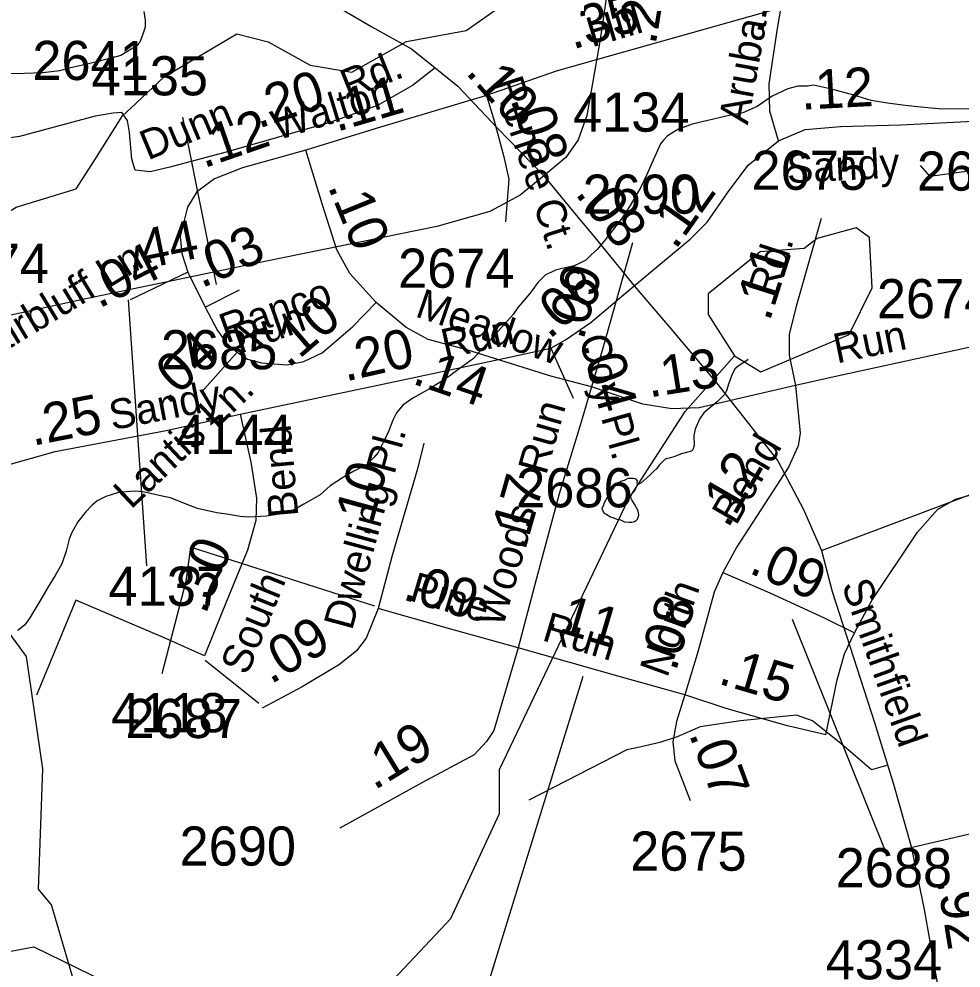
# Model space of a CAD drawing. Extents: x 2169602 to 2449496, y 721995 to 810662.
# Drawn here: x 2400925 to 2403934, y 794450 to 797480 of the extents above; entities that cross this region are included whole.
import ezdxf

# ---------------------------------------------------------------- set-up
doc = ezdxf.new("R2010")
doc.units = 0
doc.layers.add('Default', color=7, linetype='Continuous')

msp = doc.modelspace()

# ---------------------------------------------------------------- linework, layer by layer
at = {"layer": 'Default'}
for p, q in [((2401555.6, 796632.4), (2401448.8, 797166.4)), ((2401274.1, 796583.8), (2401332.3, 795734.3)), ((2403488.5, 795782.7), (2404398.8, 796126)), ((2403394.3, 795563.7), (2403696.2, 794813.4)), ((2401519.3, 795433.2), (2401690.7, 795295.3)), ((2402726.3, 795380.7), (2402342, 794136.3)), ((2403700.3, 795097.4), (2403647.7, 795082.7))]:
    msp.add_line(p, q, dxfattribs=at)
for points in [[(2401282.1, 797195.1), (2401388.9, 797295.7), (2401621, 797432.1), (2401720.8, 797407), (2401854.9, 797332.1), (2401988, 797309.7), (2402162.9, 797407.8), (2402353.8, 797443.2), (2402519.9, 797561.3), (2402702, 797829.8), (2402841.9, 798138.6), (2403041, 798315), (2403189.8, 798390.6), (2403421.9, 798648.3), (2403521, 798833.3), (2403677.8, 798990.8), (2403851.9, 799285.8), (2403899.3, 799392.1)], [(2402883.7, 798013.9), (2402820.4, 797685.1), (2402780.1, 797408.6), (2402738.2, 797172), (2402711, 797094.5), (2402671.3, 797037.9), (2402601.2, 796979.3)], [(2401076, 797995), (2401277.5, 797876.7), (2401654.2, 797669.3), (2401870.3, 797562.5), (2402052.3, 797454.7), (2402178.4, 797384.5), (2402253.8, 797323.8)], [(2404091.9, 797882.2), (2404038, 797803.6), (2403992, 797741.2), (2403895.1, 797678.1), (2403770.8, 797641.8), (2403445.2, 797540.7), (2402856.1, 797374.3), (2402640.5, 797313.6), (2402417.7, 797236.1)], [(2403350.4, 797091.3), (2403323.2, 797185.6), (2403321.1, 797272.5), (2403347.2, 797449.4), (2403374.4, 797606.5), (2403420, 797873.5)], [(2401323.7, 797504), (2401327.8, 797475.8), (2401328, 797453.9), (2401320.2, 797431.9), (2401310.8, 797405.8), (2401306.7, 797401.9), (2401302.6, 797395.6), (2401250.5, 797363.4), (2401206.8, 797351.3), (2401146.8, 797336.9), (2401085.2, 797322.6), (2401054.9, 797314.2), (2401000.8, 797308.2), (2400942.9, 797305.6), (2400857, 797305.2)], [(2402253.8, 797323.8), (2402181.6, 797267.2), (2402069.6, 797203.4), (2401921, 797151), (2401586.7, 797054.7), (2401406.7, 797006.5), (2401343.9, 796991.9), (2401295.8, 796997.1), (2401285.3, 797032.7), (2401278, 797117.5), (2401271.7, 797156.3), (2401253.9, 797181.4), (2401225.7, 797179.3), (2401168.1, 797169.9), (2400926.9, 797104.9), (2400819.2, 797090.3), (2400788.8, 797124.8)], [(2402253.8, 797323.8), (2402326.5, 797265.2), (2402452, 797132.2), (2402601.2, 796979.3)], [(2403958.8, 797192.8), (2403872.9, 797192.4), (2403805, 797198.2), (2403754.9, 797203.7), (2403699, 797211.4), (2403647.1, 797219.2), (2403590.9, 797236.7), (2403520.6, 797256.2), (2403462.7, 797268.2), (2403442.9, 797265.9), (2403412.5, 797265.7), (2403380.9, 797257.5), (2403331.1, 797233.4), (2403283.1, 797200.8), (2403237.4, 797180.6), (2403197.2, 797172.5), (2403125.2, 797156.2), (2403075.6, 797143.8), (2403057.6, 797137.6), (2403031.7, 797127.7), (2403009.8, 797115.6), (2402995.6, 797105.6), (2402984, 797093.6), (2402973.9, 797081.3), (2402950.3, 797029.3), (2402930.2, 796983.3), (2402911, 796943.2), (2402876.9, 796885), (2402849.4, 796842.5), (2402823.4, 796808.8), (2402797.4, 796774.6), (2402771.9, 796744.3), (2402753.9, 796728), (2402736, 796710), (2402716.2, 796700), (2402698.1, 796691.8), (2402660.4, 796683.7), (2402638.4, 796677.7), (2402626.3, 796671.4), (2402606.5, 796663.5), (2402582.7, 796639.1), (2402560.7, 796609.1), (2402539, 796582.8), (2402518.7, 796558.7), (2402503.3, 796536.7), (2402427.6, 796452.4), (2402376.2, 796396.1), (2402318.1, 796353.8), (2402300.5, 796339.8), (2402272.4, 796321.8), (2402236.7, 796299.2), (2402182.8, 796269.2), (2402150.6, 796246.9), (2402131.3, 796222.6)], [(2402417.7, 797236.1), (2402069.2, 797131.4), (2401841.1, 797061.2)], [(2402417.7, 797236.1), (2402442.2, 797154.4), (2402472.6, 797044.5), (2402489.3, 796969.1), (2402478.9, 796832.9)], [(2401167.1, 797030.5), (2401256, 797170.5), (2401282.1, 797195.1)], [(2405269.6, 797211), (2405197.4, 797154.4), (2405085.4, 797090.5), (2404936.8, 797038.2), (2404602.5, 796941.9), (2404422.5, 796893.7), (2404359.8, 796879), (2404311.6, 796884.3), (2404301.2, 796919.9), (2404293.8, 797004.7), (2404287.6, 797043.4), (2404269.8, 797068.6), (2404241.5, 797066.5), (2404184, 797057), (2403942.8, 796992.1), (2403835, 796977.5), (2403804.6, 797012)], [(2403350.4, 797091.3), (2403436.2, 797126.9), (2403549.2, 797136.4), (2403740.7, 797141.6), (2403994.4, 797155.2)], [(2402890, 796628.5), (2402974.2, 796698.7), (2403068.4, 796777.2), (2403122.8, 796831.6), (2403187.7, 796924.8), (2403254.1, 797012.8), (2403350.4, 797091.3)], [(2401841.1, 797061.2), (2401638.6, 797004.7), (2401549.7, 796970.1), (2401493.2, 796928.2), (2401462.8, 796879), (2401439.8, 796785.8), (2401445, 796731.4), (2401464.4, 796671.7)], [(2402066.1, 796575.4), (2401981.8, 796667.5), (2401940, 796742.9), (2401892.9, 796889.5), (2401841.1, 797061.2)], [(2400658.9, 796684.1), (2400733.9, 796718.6), (2400774.9, 796793.3), (2400916, 796878.9), (2401107.9, 796937.3), (2401167.1, 797030.5)], [(2402601.2, 796979.3), (2402525.8, 796917.5), (2402428.5, 796865.2), (2402260, 796817), (2401715.4, 796707), (2401138.8, 796586.6), (2400512.6, 796450.5), (2400389.6, 796422.2)], [(2402601.2, 796979.3), (2402678.6, 796885), (2402774.3, 796770.9), (2402890, 796628.5)], [(2405617, 796866.5), (2405541.6, 796804.7), (2405444.3, 796752.3), (2405275.9, 796704.2), (2404731.2, 796594.2), (2404154.7, 796473.8), (2403528.4, 796337.7), (2403405.4, 796309.4)], [(2403487.6, 796843.4), (2403408.1, 796565.9), (2403385, 796473.8), (2403385, 796406.8), (2403405.4, 796309.4)], [(2403210, 796404.2), (2403294.1, 796353.3), (2403576, 796472.2), (2403650, 796621.6), (2403641, 796782.5), (2403599, 796812.9), (2403474.1, 796779.3), (2403433.1, 796747.4), (2403292, 796737.1), (2403126.1, 796602.7), (2403126.1, 796537.1), (2403210, 796404.2)], [(2402884.3, 796764.9), (2402789.6, 796428.8), (2402753.5, 796305.2)], [(2401167.1, 794204.8), (2401155.9, 794220.1), (2401029, 794652.5), (2400986.9, 794702.5), (2401000.9, 795086.1), (2400949, 795444.7), (2400747.9, 795717.8), (2400714, 795859.6), (2400709.9, 796476.4), (2400658.9, 796684.1)], [(2401464.4, 796671.7), (2401280.2, 796583.7)], [(2401464.4, 796671.7), (2401519.9, 796559.7)], [(2401519.9, 796559.7), (2401629.7, 796615.1)], [(2402623.7, 796429.5), (2402670.7, 796455.7), (2402752.4, 796512.3), (2402890, 796628.5)], [(2402890, 796628.5), (2403002.4, 796496.6), (2403153.1, 796318.6), (2403348.8, 796069.3), (2403430.4, 795914.4), (2403488.5, 795782.7), (2403522.5, 795652.6), (2403657.5, 795233.7), (2403718.2, 795036.9), (2403774.7, 794837.9), (2403816.5, 794636.9), (2403869.9, 794331.1), (2403915.9, 793964.6), (2403994.4, 793330.1), (2404019.5, 793103.9), (2404042.6, 793005.4), (2404082.3, 792856.8), (2404127.3, 792716.4), (2404192.2, 792452.6), (2404250.8, 792199.2), (2404308.3, 791993.9)], [(2401519.9, 796559.7), (2401559.6, 796485.3), (2401587.9, 796445.5), (2401621.9, 796416.2)], [(2401621.9, 796416.2), (2401655.4, 796394.2), (2401699.3, 796382.7), (2401780.9, 796376.4), (2401835.3, 796386.9), (2401893.9, 796414.1), (2401991.3, 796497.9), (2402066.1, 796575.4)], [(2402753.5, 796305.2), (2402623.3, 796339.8), (2402355.4, 796423.5), (2402231.4, 796457), (2402161.3, 796494.7), (2402066.1, 796575.4)], [(2401631.7, 796218), (2402106.7, 796318.6), (2402491.8, 796400.2), (2402623.7, 796429.5)], [(2402623.7, 796429.5), (2402694.8, 796269.3)], [(2401621.9, 796416.2), (2401508.9, 796289.5)], [(2401980.1, 794346.2), (2402089, 794380.1), (2402304.1, 794608.6), (2402460.1, 794943.3), (2402460.1, 795084.4), (2402871, 795945.3), (2403053.1, 796227), (2403210, 796404.2)], [(2403253.5, 796393.2), (2403221.3, 796370.9), (2403211.8, 796363), (2403201.8, 796343), (2403192, 796316.9), (2403184.2, 796293), (2403178.2, 796280.9), (2403156.3, 796258.7), (2403112.8, 796222.2), (2403098.5, 796202.5), (2403084.5, 796170.1), (2403080.8, 796150.4), (2403081, 796118.3), (2403077.3, 796104.3), (2403073.2, 796100), (2403041.4, 796091.9), (2403017, 796081.8), (2403001.3, 796078.1), (2402991, 796076), (2402981.6, 796067.7), (2402969.5, 796055.7), (2402961.5, 796043.5), (2402951.6, 796035.7), (2402939.7, 796023.3), (2402930.1, 796015.4), (2402912.1, 795999.5), (2402900.2, 795992.4)], [(2403405.4, 796309.4), (2403257.9, 796275.9), (2403097.8, 796238.2), (2403009.9, 796235), (2402917.8, 796250.7), (2402753.5, 796305.2)], [(2403405.4, 796309.4), (2403419.6, 796157.6), (2403413.3, 796117.8), (2403382.9, 796049.7), (2403218.1, 795795.2), (2403172.6, 795712.5)], [(2402753.5, 796305.2), (2402719, 796190), (2402650.5, 795963.8), (2402577.2, 795690.5), (2402519.2, 795472.7)], [(2400578, 795632.7), (2400633.4, 795736.4), (2400778.9, 795954.2), (2400842.7, 796026.4), (2400900.8, 796059.9), (2401041, 796099.7), (2401394.7, 796166.7), (2401631.7, 796218)], [(2402131.3, 796222.6), (2402119.2, 796198.9), (2402105.7, 796162.8), (2402091.6, 796134.5), (2402072.1, 796096.5), (2402057.9, 796080.4), (2402036, 796058.2), (2401994, 796036.1), (2401962, 796017.8), (2401918.7, 795989.5), (2401886.7, 795961.4), (2401835, 795931.1), (2401788.9, 795904.8), (2401715.1, 795892.5), (2401658.9, 795890), (2401631.2, 795892.2), (2401595.3, 795897.7), (2401557.2, 795903.8), (2401494.9, 795917.3), (2401459, 795931.2), (2401409.2, 795950.9), (2401382.7, 795956.6), (2401354.4, 795962.5), (2401321, 795970.4), (2401292.7, 795972.2), (2401242.6, 795968), (2401223, 795961.6), (2401202.9, 795955.7), (2401175, 795941.3), (2401159, 795927.5), (2401137, 795905.3), (2401113.5, 795875.2), (2401093.6, 795840.9), (2401085.8, 795818.9), (2401075.9, 795781), (2401062.2, 795741), (2401040.5, 795702.9), (2401018.7, 795666.8), (2400995.2, 795626.6), (2400959.5, 795568.3), (2400943.5, 795546.4), (2400921.3, 795528.2)], [(2401631.7, 796218), (2401665.2, 796065.1), (2401684, 795950), (2401681.9, 795878.8), (2401655.2, 795784.5), (2401574.6, 795589.8), (2401517.6, 795447.3), (2401393.6, 795501.8), (2401106.9, 795624.3), (2400981.3, 795321.7)], [(2402217.8, 796126.1), (2402197.9, 796043.4), (2402116.8, 795767), (2402071.8, 795598.4)], [(2403593.8, 795519.9), (2403649.3, 795623.5), (2403794.7, 795841.3), (2403858.5, 795913.6), (2403916.6, 795947.1), (2404056.8, 795986.9), (2404410.5, 796053.9), (2404647.5, 796105.2)], [(2402900.2, 795992.4), (2402899.6, 796001.3), (2402900, 796005.4), (2402895.7, 796011.3), (2402888.1, 796013.3), (2402879.9, 796013.3), (2402869.8, 796013.2), (2402857.7, 796006.9), (2402845.8, 796003), (2402839.9, 795997), (2402832.1, 795990.9), (2402826.1, 795986.9), (2402818.1, 795976.8), (2402812, 795964.7), (2402805.8, 795956.7), (2402794.2, 795934.9), (2402790.5, 795924.6), (2402788, 795920.5), (2402786.6, 795916.6), (2402788.4, 795912.7), (2402790.5, 795906.7), (2402794.4, 795902.8), (2402800.5, 795898.7), (2402814.5, 795890.9), (2402822.2, 795888.9), (2402834.3, 795883), (2402846.4, 795881.2), (2402854.6, 795877.1)], [(2402854.6, 795877.1), (2402858.5, 795874.9), (2402872.3, 795873.2), (2402882.5, 795873.3), (2402890.5, 795875.4), (2402896.3, 795879.4), (2402900.8, 795883.1), (2402902.6, 795889.3), (2402904.5, 795895.6), (2402902.2, 795909.3), (2402890.5, 795931.3), (2402882.1, 795945.1), (2402879.9, 795949.2), (2402877.8, 795955.1), (2402880.3, 795959.2), (2402882.1, 795963), (2402885.8, 795967.3), (2402889.9, 795971.2), (2402896.3, 795983.2), (2402900.2, 795992.4)], [(2402061.5, 795605.5), (2401473.3, 795793.5), (2401458.2, 795683.9), (2401380.9, 795389.7)], [(2403172.6, 795712.5), (2403144.9, 795649.7), (2403094.1, 795463.3), (2403051.8, 795321.9)], [(2403172.6, 795712.5), (2403323.3, 795647.6), (2403497, 795568), (2403593.8, 795519.9)], [(2402071.8, 795598.4), (2402034.2, 795503.1), (2402002.8, 795463.3), (2401948.3, 795419.3), (2401829.1, 795348.1), (2401701.4, 795280.1)], [(2402519.2, 795472.7), (2402304.1, 795532.4), (2402071.8, 795598.4)], [(2403501.7, 795195.2), (2403537.8, 795370.1), (2403561.9, 795452.8), (2403593.8, 795519.9)], [(2402519.2, 795472.7), (2402464.7, 795288.4), (2402441.7, 795208.9), (2402418.7, 795173.3), (2402378.9, 795131.4), (2402211.5, 795041.3), (2401949.9, 794896.8)], [(2403051.8, 795321.9), (2402841.4, 795380.6), (2402519.2, 795472.7)], [(2403051.8, 795321.9), (2403025.1, 795237.1), (2403013.6, 795172.2), (2403019.8, 795111.5), (2403069, 794984.8)], [(2403501.7, 795195.2), (2403379.3, 795223.5), (2403186.7, 795278), (2403051.8, 795321.9)], [(2403647.7, 795082.7), (2403551.2, 795165.5), (2403459.3, 795239.1), (2403408.7, 795257.5), (2403229.5, 795239.1), (2403100.8, 795220.7)], [(2403100.8, 795220.7), (2403027.3, 795188.5), (2402972.1, 795170.1), (2402912.4, 795156.3), (2402866.4, 795147.1), (2402553.9, 794986.1)], [(2403755.8, 794830.9), (2404033.8, 794896), (2404105.5, 794911.7), (2404188.5, 794929.7)], [(2399635.5, 793854.5), (2400223, 794237.9), (2400689.1, 794464.5), (2400972.1, 794517.8), (2401247, 794384.2), (2401606.1, 794353.9), (2401747.2, 794380.5), (2401980.1, 794346.2)]]:
    msp.add_lwpolyline(points, dxfattribs=at)

# ---------------------------------------------------------------- texts
for s, height, rotation, p in [('.15', 125, 79.6248, (2403300.1, 797428.4)), ('.21', 125, 80.6808, (2402958.3, 797394.9)), ('.35', 125, 16.5568, (2402693.3, 797381.9)), ('Hill', 95, 16.5568, (2402754.7, 797389)), ('Aruba', 95, 79.6248, (2403252.7, 797140)), ('Rd.', 95, 21.9815, (2401976.3, 797222.6)), ('.20', 125, 18.0401, (2401689.6, 797129.6)), ('.10', 125, 311.3524, (2402348.5, 797308.2)), ('.12', 125, 3.0138, (2403424.4, 797190.1)), ('.11', 125, 16.3535, (2401939.4, 797119.2)), ('Renee Ct.', 95, 288.0547, (2402439.9, 797278.2)), ('Walton', 95, 16.9836, (2401749.3, 797091.7)), ('Dunn', 95, 22.5642, (2401336.6, 797027.7)), ('.12', 125, 19.0635, (2401515, 797002.7)), ('.08', 125, 288.0547, (2402493.7, 797223.9)), ('Sandy', 95, 3.0138, (2403379.6, 796955.3)), ('.12', 125, 54.737, (2403021.5, 796740.1)), ('.08', 125, 307.9022, (2402698.4, 796922.3)), ('.10', 125, 292.1024, (2401910.5, 796945.8)), ('.44', 125, 11.6924, (2401278.1, 796671.6)), ('.03', 125, 24.1407, (2401507.7, 796619.3)), ('.04', 125, 27.1443, (2401180.3, 796554.3)), ('Rd.', 95, 72.3167, (2403340.6, 796585.7)), ('Fairbluff Ln.', 95, 31.3374, (2400787, 796361.3)), ('.11', 125, 72.3167, (2403322.3, 796511.1)), ('.06', 125, 40.2807, (2402618.6, 796455)), ('.09', 125, 74.4809, (2402727.1, 796451.7)), ('Ranco', 95, 19.9113, (2401587, 796443.5)), ('Meadow', 95, 340.9671, (2402186.8, 796531.4)), ('.10', 125, 40.7529, (2401785.1, 796362.6)), ('Run', 95, 19.9113, (2401629, 796410.2)), ('.20', 125, 12.7188, (2401967.6, 796322.3)), ('Run', 95, 12.7188, (2402285.7, 796394.3)), ('Run', 95, 11.6924, (2403537.2, 796379.9)), ('.04', 125, 42.0233, (2401398.7, 796246.6)), ('Coy Pl.', 95, 285.6758, (2402712.8, 796459.8)), ('.04', 125, 285.6758, (2402719.8, 796439.7)), ('.13', 125, 9.0591, (2402937.8, 796271.2)), ('.14', 125, 340.9671, (2402177.2, 796317.1)), ('Sandy', 95, 11.0566, (2401223.1, 796167)), ('Lantis Ln.', 95, 43.3734, (2401282.6, 795912.5)), ('.25', 125, 11.0566, (2400968.7, 796117)), ('Run', 95, 74.138, (2402608.6, 796021.2)), ('Bend', 95, 94.9466, (2401817.7, 795892.8)), ('Dwelling Pl.', 95, 74.7887, (2401988.7, 795525.3)), ('Bend', 95, 59.9405, (2403215.2, 795860.1)), ('.12', 125, 59.9405, (2403189.1, 795850.2)), ('.10', 125, 74.7887, (2402042.3, 795821.7)), ('.17', 125, 74.138, (2402540.9, 795778.8)), ('Woods', 95, 74.138, (2402470.2, 795534.1)), ('.30', 125, 67.8896, (2401520.4, 795575.8)), ('.09', 125, 336.4723, (2403252.5, 795713.1)), ('South', 95, 67.8896, (2401654.1, 795381.6)), ('.09', 125, 343.2443, (2402146.8, 795628)), ('Pine', 95, 343.2443, (2402167.8, 795624.9)), ('North', 95, 70.0384, (2402994.9, 795374.3)), ('Smithfield', 95, 289.5936, (2403551.4, 795673.6)), ('.11', 125, 343.3375, (2402600.5, 795537.3)), ('.08', 125, 73.7844, (2403022.9, 795394.2)), ('Run', 95, 343.3375, (2402592.2, 795497.3)), ('.09', 125, 30.4813, (2401728.8, 795354.4)), ('.15', 125, 343.5288, (2403154.6, 795358.9)), ('.19', 125, 31.4554, (2402059.8, 795016)), ('.07', 125, 290.4028, (2403063.9, 795197.2)), ('.92', 125, 279.33, (2403856.4, 794732.6))]:
    msp.add_text(s, height=height, rotation=rotation, dxfattribs=at).set_placement(p)
for s, p in [('2641', (2400967.8, 797285.1)), ('4135', (2401157, 797236.1)), ('4134', (2402694.6, 797120.2)), ('2675', (2403264.5, 796934.6)), ('2685', (2403792.9, 796931.9)), ('2690', (2402725.2, 796858.2)), ('2674', (2400649.2, 796637.6)), ('2674', (2402135.8, 796621.9)), ('2674', (2403665, 796524.7)), ('2685', (2401378.4, 796361.7)), ('4144', (2401427.2, 796091.7)), ('2686', (2402513, 795920.9)), ('4137', (2401211.2, 795606.6)), ('4118', (2401219.4, 795203)), ('2687', (2401265, 795184.4)), ('2690', (2401437.9, 794777.2)), ('2675', (2402877.2, 794761)), ('2688', (2403533.4, 794708.1)), ('4334', (2403501.5, 794414.2))]:
    msp.add_text(s, height=125, dxfattribs=at).set_placement(p)

doc.saveas('drawing.dxf')
